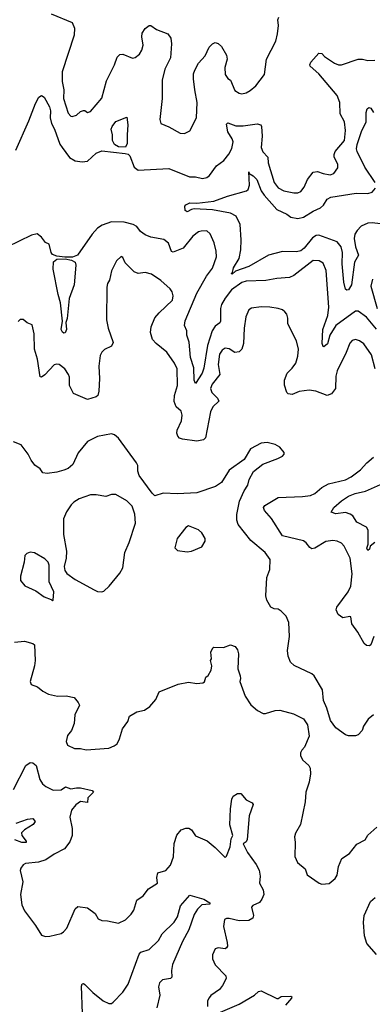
# Model space of a CAD drawing. Extents: x 2057697 to 2160550, y 827490 to 1016834.
# Tile 288 of 509: x 2135660 to 2138176, y 906251 to 913276. Entities that reach past the tile are written whole.
import ezdxf

# ---------------------------------------------------------------- set-up
doc = ezdxf.new("R2010")
doc.units = 0

msp = doc.modelspace()

# ---------------------------------------------------------------- linework, layer by layer
at = {"layer": '0CON20XD'}
for points in [[(2135885, 913318.6), (2136035, 913256.2), (2136052.2, 913215), (2136048.5, 913165), (2135962.8, 912905), (2135963.2, 912835), (2135975.2, 912775), (2135973.7, 912715), (2136005, 912608.6), (2136025, 912587.5), (2136035, 912585.8), (2136065, 912594.2), (2136095, 912620), (2136115, 912628.8), (2136125, 912628.8), (2136145, 912613.3), (2136165, 912620), (2136245, 912716.2), (2136279.2, 912840.8), (2136335.4, 912955), (2136355, 913009.2), (2136375, 913028.9), (2136395, 913029.4), (2136465, 913001.4), (2136485, 913007.5), (2136515, 913030.8), (2136532, 913058), (2136541.9, 913095), (2136532.5, 913155), (2136535, 913180), (2136555, 913213.8), (2136584.1, 913235.9), (2136595, 913233.8), (2136636.2, 913206.2), (2136718, 913175), (2136738, 913145), (2136744.2, 913105), (2136735.5, 913004.5), (2136695, 912922.5), (2136677.1, 912845), (2136676.9, 912715), (2136658.8, 912565), (2136667.5, 912535), (2136725, 912511.2), (2136806, 912466), (2136835, 912463.8), (2136875, 912482.5), (2136922.5, 912575), (2136925.5, 912685.5), (2136908.5, 912775), (2136899.4, 912855), (2136901.3, 912888.7), (2136910.6, 912915), (2136935.7, 912965), (2136982.4, 913017.6), (2137010.9, 913079.1), (2137036, 913105), (2137055, 913114.3), (2137077, 913107), (2137100.6, 913085), (2137135, 913022.5), (2137140, 912995), (2137124.3, 912935), (2137125.8, 912885), (2137145, 912856.2), (2137165, 912843.8), (2137195, 912771.2), (2137225, 912751.2), (2137245, 912748), (2137275, 912754), (2137305, 912770), (2137344, 912805), (2137406.7, 912885), (2137421.2, 912995), (2137486.6, 913123.4), (2137500, 913175), (2137506.9, 913235), (2137502.9, 913275), (2137510, 913295)], [(2135633.6, 912346.4), (2135726, 912555), (2135772.3, 912677.7), (2135796.2, 912723.8), (2135815, 912736.2), (2135835, 912723.8), (2135873.2, 912655), (2135878.8, 912625), (2135876.7, 912575), (2135886.4, 912535), (2135907.3, 912495), (2135947.1, 912387.1), (2135963.5, 912363.5), (2136015, 912292.9), (2136055, 912269.2), (2136105, 912260.8), (2136142.8, 912267.2), (2136205, 912323.3), (2136245, 912339.5), (2136411.9, 912321.9), (2136435, 912315.6), (2136445, 912305.7), (2136477.1, 912225), (2136505, 912201.5), (2136725, 912214.2), (2136872.5, 912155), (2136915, 912154.4), (2136965, 912141.9), (2136995, 912149.4), (2137015.4, 912164.6), (2137065, 912233.8), (2137117.7, 912272.3), (2137152.6, 912317.4), (2137173.8, 912356.2), (2137183.8, 912405), (2137176.6, 912426.6), (2137144.5, 912475), (2137135, 912530), (2137145, 912541.2), (2137201.9, 912518.1), (2137255, 912517.7), (2137355, 912533.8), (2137380, 912525), (2137385.7, 912515), (2137390, 912445), (2137382.9, 912365), (2137394.2, 912334.2), (2137431.5, 912295), (2137433.2, 912255), (2137475.4, 912115), (2137505, 912076.1), (2137545, 912054.6), (2137615, 912040), (2137645, 912041.4), (2137665, 912051.4), (2137689.1, 912080.9), (2137712.5, 912135), (2137755, 912188), (2137785, 912193.1), (2137825, 912177.8), (2137875, 912169.4), (2137900.6, 912179.4), (2137930.9, 912219.1), (2137931.1, 912245), (2137903.5, 912295), (2137903.3, 912315), (2137910.6, 912335), (2137976.9, 912415), (2137985.3, 912485), (2137976.4, 912546.4), (2137945.5, 912605), (2137945.4, 912685), (2137925.4, 912735), (2137795, 912889.1), (2137732.5, 912945), (2137730, 912955), (2137737, 912973), (2137795, 913038), (2137815, 913034), (2137835, 913012.5), (2137905.4, 912965.4), (2137935, 912954.5), (2137955, 912954.5), (2138075, 912994.4), (2138105, 912995.6), (2138145, 912984.3), (2138195, 912987.5)], [(2138196, 912115), (2138123.3, 912225), (2138068.5, 912335), (2138063.9, 912355), (2138067.7, 912385), (2138100.8, 912485), (2138132.9, 912545), (2138132.9, 912615), (2138139.3, 912640.7), (2138150.7, 912649.3), (2138165.8, 912645.8), (2138184.2, 912615)], [(2136415, 912367.5), (2136365, 912368.8), (2136336.7, 912385), (2136322.5, 912415), (2136323.3, 912455), (2136313.8, 912495), (2136320, 912515), (2136345, 912550), (2136425, 912580), (2136432.5, 912525), (2136426, 912455), (2136428, 912392), (2136415, 912367.5)], [(2138235, 911820.7), (2138175, 911827.2), (2138145, 911823.9), (2138097.1, 911802.9), (2138067.4, 911772.6), (2138051, 911745), (2138047.1, 911715), (2138056.8, 911655), (2138076.4, 911595), (2138049.4, 911545), (2138026.7, 911383.3), (2138005, 911349.2), (2137995, 911345.8), (2137984, 911354), (2137972.9, 911402.9), (2137961.1, 911535), (2137964.3, 911615), (2137954.2, 911655), (2137925, 911690), (2137795, 911739.4), (2137775, 911736.3), (2137749.2, 911720.8), (2137690, 911645), (2137665, 911627.9), (2137635, 911620.7), (2137535, 911621.1), (2137435, 911596.1), (2137295, 911514.2), (2137199.2, 911480.8), (2137175, 911460), (2137170, 911465), (2137178.3, 911471.7), (2137185.6, 911505), (2137226.8, 911573.2), (2137237.5, 911635), (2137240.4, 911705), (2137232.1, 911815), (2137205.6, 911875), (2137164.7, 911894.7), (2137035, 911919.2), (2136904.4, 911925.6), (2136885, 911922.5), (2136855, 911906.2), (2136841.2, 911915), (2136838, 911945), (2136845, 911956.2), (2136875, 911968.8), (2136925, 911966.4), (2137045, 911981.6), (2137143.2, 912016.8), (2137278.6, 912055), (2137289.6, 912065), (2137299.2, 912095), (2137295, 912190), (2137298.3, 912178.3), (2137325, 912163.1), (2137351.1, 912135), (2137383.8, 912055), (2137403.7, 912023.7), (2137495, 911920.8), (2137565, 911888.2), (2137595, 911867.7), (2137645, 911857.1), (2137685, 911866.6), (2137755, 911910), (2137807, 911933), (2137827.2, 911952.8), (2137854.2, 911995.8), (2137880.7, 912009.3), (2138061.2, 912038.8), (2138145, 912036.2), (2138175, 912045.6), (2138199.1, 912075)], [(2138205, 911068.2), (2138134, 911154), (2138075.9, 911195.9), (2138055, 911196.4), (2137915.5, 911094.5), (2137872.9, 911025), (2137856.3, 910963.7), (2137831.2, 910941.2), (2137824.5, 910944.5), (2137818.5, 910965), (2137823.3, 911065), (2137858.2, 911165), (2137864.6, 911225), (2137846, 911486), (2137825, 911540), (2137795.7, 911555.7), (2137755, 911558.6), (2137615, 911450.6), (2137585, 911435.6), (2137495, 911430), (2137415.5, 911415.5), (2137275, 911410), (2137245, 911401.1), (2137172, 911348), (2137125, 911288.5), (2137100.9, 911245), (2137091.8, 911215), (2137093.1, 911125), (2137086.9, 911113.1), (2137055, 911090.5), (2137033.6, 911055), (2136998.9, 910951.1), (2136975, 910790), (2136960.9, 910755), (2136915, 910680), (2136903.8, 910705), (2136903.1, 910793.1), (2136878.7, 910865), (2136870, 910975), (2136853.5, 911025), (2136851.6, 911055), (2136835.2, 911095), (2136841.5, 911128.5), (2136924.5, 911324.5), (2136993.8, 911446.2), (2137035, 911504.4), (2137064.4, 911584.4), (2137061.5, 911625), (2137046.5, 911685), (2137018.5, 911748.5), (2136995, 911768.9), (2136955, 911768.2), (2136935, 911761.8), (2136895, 911732.5), (2136825.7, 911645), (2136755, 911616.9), (2136743.1, 911623.1), (2136721.2, 911681.2), (2136688, 911708), (2136595.3, 911725.3), (2136555, 911740.9), (2136522.9, 911765), (2136495, 911800), (2136468.8, 911815), (2136405, 911831.8), (2136315, 911832.7), (2136249.5, 911810.5), (2136215, 911788.1), (2136176.7, 911745), (2136073.3, 911596.7), (2136037.3, 911582.7)], [(2136037.3, 911582.7), (2135981.2, 911581.2), (2135925, 911588.9), (2135895, 911600.8), (2135884.7, 911614.7), (2135869.2, 911675), (2135845, 911686.7), (2135815.8, 911725), (2135785, 911747.1), (2135745, 911738), (2135567.9, 911652.1)], [(2138195.4, 910785.4), (2138170, 910885), (2138114.4, 910964.4), (2138085, 910985.8), (2138055, 910994), (2138033.4, 910986.6), (2138015, 910968.8), (2137989.5, 910900.5), (2137925, 910770), (2137916.2, 910733.8), (2137912.2, 910645), (2137885, 910605.8), (2137855, 910594.4), (2137773.3, 910625), (2137725, 910632.3), (2137655, 910623.1), (2137605, 910601.8), (2137575.7, 910605.7), (2137566.2, 910615), (2137548.9, 910668.9), (2137549.1, 910705), (2137567.8, 910755), (2137605, 910788.6), (2137630, 910825), (2137645.5, 910874.5), (2137649.2, 910925), (2137635.7, 910985), (2137573.9, 911106.1), (2137572.3, 911147.7), (2137566, 911175), (2137552.7, 911192.7), (2137535, 911206), (2137505, 911215.8), (2137445, 911225.6), (2137382.8, 911227.2), (2137315, 911217.5), (2137293.9, 911206.1), (2137273.7, 911156.3), (2137261.2, 911075), (2137257.5, 910965), (2137244.4, 910925), (2137225, 910905.6), (2137195, 910900.6), (2137155, 910926.7), (2137125, 910931.9), (2137105, 910918.6), (2137085, 910888.8), (2137076.1, 910815), (2137086.9, 910745), (2137033.1, 910675), (2137020.4, 910645), (2137030, 910615), (2137071.4, 910575), (2137081.4, 910555), (2137038.8, 910515), (2137022.6, 910477.4), (2136986.6, 910293.4), (2136970.5, 910279.5), (2136925, 910269.7), (2136822.7, 910282.8), (2136801.4, 910291.4), (2136787.8, 910305), (2136780.5, 910325), (2136782.7, 910347.3), (2136813.4, 910415), (2136820.3, 910455), (2136813.1, 910483.1), (2136776, 910515), (2136761.8, 910551.8), (2136764.5, 910595), (2136786.1, 910666.1), (2136782.7, 910785), (2136765.5, 910825), (2136709.1, 910905), (2136634.7, 910964.7), (2136606.5, 910995), (2136593.4, 911045), (2136598, 911085), (2136625, 911148.9), (2136655, 911185.5), (2136749.2, 911275), (2136754, 911305), (2136748, 911335), (2136733.8, 911355), (2136666.2, 911415), (2136599.7, 911459.7), (2136555, 911471.2), (2136505, 911466.2), (2136477.7, 911477.7), (2136412.3, 911542.3), (2136395, 911580), (2136385, 911586.7), (2136351.2, 911555), (2136315.8, 911485), (2136301.7, 911418.3), (2136287, 911393), (2136281.7, 911368.3), (2136280, 911135), (2136290.8, 911075), (2136325.9, 910974.1), (2136315, 910947.5), (2136265, 910922.5), (2136246.7, 910905), (2136235, 910880), (2136225.9, 910804.1), (2136230, 910715), (2136223.9, 910626.1), (2136216.7, 910595), (2136205.9, 910584.1), (2136143.6, 910566.4), (2136045, 910610), (2136015.5, 910665.5), (2136014.5, 910725), (2136007.8, 910745), (2135982.5, 910785), (2135942.5, 910815), (2135925, 910819.2), (2135905, 910812.5), (2135838.3, 910741.7), (2135815, 910726.7), (2135805, 910727.5), (2135787.3, 910855), (2135766.7, 910925), (2135762.5, 911035), (2135748.3, 911098.3), (2135713.9, 911113.9), (2135685, 911137.5), (2135675, 911137.5), (2135663.9, 911136.1), (2135648.3, 911121.7)], [(2135975, 911038.6), (2135965, 911047.1), (2135957.1, 911065), (2135964.5, 911125), (2135951.6, 911255), (2135934.2, 911315), (2135900, 911495), (2135900.9, 911549.1), (2135925, 911566.9), (2135985, 911570), (2136030.4, 911560.4), (2136055.4, 911545.4), (2136061.8, 911525), (2136049.6, 911385), (2136013.8, 911286.2), (2135999.1, 911145), (2135990, 911115), (2135992.9, 911065), (2135985, 911040.8), (2135975, 911038.6)], [(2138176.2, 911423.8), (2138165.4, 911375), (2138211.4, 911215)], [(2138185, 908316.7), (2138147.5, 908285), (2138113.3, 908235), (2138103.3, 908205), (2138075, 908173.3), (2138055, 908166.7), (2138005, 908166.7), (2137985, 908173.3), (2137915, 908223.8), (2137877, 908277), (2137850.8, 908365), (2137827.7, 908417.7), (2137821.2, 908495), (2137760, 908595), (2137745, 908610), (2137618.8, 908668.8), (2137593, 908693), (2137576.2, 908735), (2137570, 908775), (2137585.8, 908875), (2137580, 908975), (2137560.5, 909020.5), (2137525.9, 909055.9), (2137505, 909070), (2137475, 909073.3), (2137451.2, 909085), (2137424.1, 909134.1), (2137416.1, 909166.1), (2137424, 909295), (2137445.8, 909354.2), (2137447.5, 909425), (2137412, 909475), (2137309.1, 909559.1), (2137218.1, 909675), (2137208.5, 909705), (2137210, 909745), (2137229.2, 909840.8), (2137260.5, 909915), (2137286.9, 909955), (2137298, 909995), (2137327.7, 910052.3), (2137394.1, 910105.9), (2137502.5, 910145), (2137535, 910162.5), (2137547.5, 910175), (2137547, 910187), (2137516.7, 910225), (2137482.5, 910245), (2137425, 910259.2), (2137382.5, 910255), (2137307.5, 910215), (2137261.7, 910138.3), (2137155, 910062.5), (2137100, 909975), (2137056, 909945), (2136925, 909899.1), (2136785, 909892.5), (2136682.6, 909897.4), (2136625, 909880), (2136605, 909897.1), (2136513.3, 910025), (2136502.7, 910055), (2136502.2, 910095), (2136494.3, 910115), (2136365, 910290.8), (2136336.2, 910315), (2136315, 910321.9), (2136215, 910302.9), (2136143.2, 910266.8), (2136076.9, 910185), (2136038.1, 910101.9), (2136006, 910075), (2135975, 910061.4), (2135925, 910047.5), (2135855, 910038.8), (2135825, 910043.8), (2135805, 910072.5), (2135768.8, 910098.8), (2135742.7, 910132.7)], [(2135742.7, 910132.7), (2135720, 910175), (2135671.7, 910241.7), (2135615, 910263.3)], [(2138186.7, 908875), (2138165.8, 908815), (2138155, 908808), (2138135, 908811.4), (2138118, 908825), (2138072.9, 908905), (2138028.8, 908965), (2138022.5, 909015), (2138015, 909018.8), (2137965, 909008.8), (2137932.7, 909032.7), (2137917.5, 909065), (2137923.8, 909085), (2138003.6, 909195), (2138022.3, 909235), (2138032, 909322), (2138018.2, 909435), (2137975, 909520), (2137955, 909541.4), (2137925.5, 909555.5), (2137895, 909560.5), (2137845, 909552.7), (2137765, 909504.4), (2137745, 909500.8), (2137730.2, 909510.2), (2137704.6, 909544.6), (2137685, 909557.5), (2137535, 909594.6), (2137457.7, 909717.7), (2137407.1, 909775), (2137400.6, 909795), (2137409.5, 909810.5), (2137505, 909867.8), (2137676.9, 909873.1), (2137735, 909882.1), (2137765, 909895.6), (2137815, 909938.5), (2137864.2, 909964.2), (2137985, 909993.8), (2138025.3, 910014.7), (2138090.8, 910065), (2138135.8, 910115), (2138185, 910154.2)], [(2138195, 909546.5), (2138160.6, 909519.4), (2138155, 909497.5), (2138145, 909488.8), (2138136, 909505), (2138145.9, 909534.1), (2138146.7, 909606.7), (2138147.1, 909635), (2138134.2, 909654.2), (2138065, 909691.2), (2138036, 909735), (2138018.3, 909748.3), (2137985, 909760), (2137915, 909750), (2137883.1, 909763.1), (2137902.5, 909795), (2137955, 909842.3), (2138005, 909876.4), (2138054.8, 909895.2), (2138128.1, 909911.9), (2138235, 909958.8)], [(2136245, 909193.8), (2136260.5, 909199.5), (2136297.5, 909235), (2136375, 909327.5), (2136395.9, 909364.1), (2136410, 909475), (2136440, 909545), (2136485.8, 909685), (2136482.7, 909747.3), (2136462.9, 909805), (2136425, 909844.3), (2136345, 909888), (2136315, 909888.8), (2136275, 909874.2), (2136205.8, 909885.8), (2136165, 909885.8), (2136085, 909858.6), (2136045.5, 909834.5), (2136027.5, 909815), (2135995, 909763.8), (2135973.3, 909715), (2135973.4, 909603.4), (2135994.2, 909485), (2135990.8, 909435), (2135976.2, 909375), (2135981.2, 909345), (2135996.7, 909325), (2136055, 909282), (2136192.5, 909207.5), (2136215, 909196.2), (2136245, 909193.8)], [(2136855, 909478.8), (2136885, 909483.3), (2136960, 909515), (2136982.5, 909555), (2136982.5, 909575), (2136958.8, 909615), (2136935.6, 909635.6), (2136865, 909663.8), (2136845, 909653.3), (2136782.5, 909575), (2136766.7, 909506.7), (2136785, 909490), (2136855, 909478.8)], [(2135895, 909130), (2135900, 909135), (2135902.5, 909195), (2135870, 909265), (2135870, 909385), (2135863.3, 909405), (2135840.5, 909430.5), (2135765, 909473.3), (2135735, 909477.5), (2135711.7, 909468.3), (2135697, 909453), (2135692, 909405), (2135666.2, 909305), (2135666.7, 909275), (2135695.9, 909235.9), (2135775, 909201.2), (2135835, 909157.5), (2135885, 909140), (2135895, 909130)], [(2135624.1, 908835.9), (2135695, 908840.8), (2135755, 908825.8), (2135765, 908816.7), (2135770.9, 908705), (2135765.5, 908665), (2135734.2, 908555), (2135742.3, 908532.3), (2135786.7, 908515), (2135825, 908484), (2135865, 908464), (2135930.3, 908450.3), (2135992.3, 908452.3), (2136048.8, 908438.8), (2136078, 908405), (2136086.2, 908385), (2136054.3, 908315.7), (2136048, 908255), (2136030, 908205), (2136000.7, 908169.3), (2135992.5, 908125), (2136000.7, 908100.7), (2136050, 908075), (2136095, 908076.2), (2136135, 908066.2), (2136295, 908078), (2136335, 908094), (2136355, 908110), (2136372.5, 908145), (2136393.4, 908216.6), (2136430.7, 908269.3), (2136444.1, 908305.9), (2136495, 908337.5), (2136550.7, 908349.3), (2136587.5, 908375), (2136632.5, 908425), (2136655, 908480), (2136790, 908535), (2136865, 908550), (2136925, 908540), (2136966.4, 908543.6), (2136979.3, 908550.7), (2136987.5, 908585), (2137005, 908597.5), (2137026.2, 908635), (2137030, 908665), (2137022.5, 908705), (2137027.5, 908715), (2137023.6, 908763.6), (2137037.5, 908795), (2137045, 908800), (2137115, 908796.7), (2137165, 908816.7), (2137197.5, 908805), (2137215, 908780), (2137221.7, 908751.7), (2137216.2, 908645), (2137233.3, 908595), (2137236.2, 908575), (2137230, 908555), (2137269.3, 908449.3), (2137308.3, 908388.3), (2137356.4, 908346.4), (2137397, 908327), (2137415, 908326.7), (2137482.3, 908347.7), (2137515, 908348.8), (2137614.1, 908324.1), (2137685, 908286.7), (2137713.3, 908245), (2137726.4, 908163.6), (2137692.5, 908085), (2137672.5, 908065), (2137662.5, 908045), (2137662.5, 908025), (2137677.5, 907995), (2137723.8, 907955), (2137732, 907935), (2137735.8, 907895), (2137725.8, 907835), (2137702.5, 907765), (2137698, 907695), (2137663.8, 907535), (2137627, 907473), (2137620, 907445), (2137626, 907405), (2137623.3, 907305), (2137642.5, 907262.5), (2137696.9, 907216.9), (2137710, 907175), (2137797.5, 907115), (2137815, 907108.8), (2137867.3, 907112.7), (2137911.2, 907148.8), (2137925, 907172.5), (2137935.8, 907235), (2137959.7, 907290.3), (2138013.9, 907326.1), (2138065, 907392.5), (2138125.9, 907424.1), (2138145, 907457.5), (2138207.5, 907515)], [(2135615.4, 907784.6), (2135704.6, 907955.4), (2135735, 907976.2), (2135755, 907974.2), (2135778.6, 907955), (2135803.6, 907855), (2135821.9, 907825), (2135845.8, 907805), (2135899.6, 907779.6), (2135955, 907782.2), (2135988, 907802), (2136025, 907789.4), (2136065, 907796.2), (2136095, 907794.4), (2136176.4, 907776.4), (2136187.5, 907765), (2136146.7, 907725), (2136145, 907690), (2136095, 907698), (2136061.4, 907675), (2136028.9, 907635), (2136018.9, 907585), (2136035.4, 907505), (2136034, 907455), (2136018.7, 907411.3), (2135979.3, 907360.7), (2135905, 907322.3), (2135847.4, 907282.6), (2135794.5, 907264.5), (2135702.5, 907255), (2135685, 907246.7), (2135667.7, 907222.3), (2135664, 907205), (2135681.4, 907125), (2135665.5, 907035), (2135675, 906960), (2135695, 906918.8), (2135773, 906813), (2135815, 906743.8), (2135845, 906733.8), (2135875, 906736.2), (2135955, 906756.2), (2135972.3, 906767.7), (2135996.7, 906795), (2136055, 906932.5), (2136075, 906948.8), (2136145, 906940), (2136199.5, 906899.5), (2136220, 906860), (2136245, 906848), (2136285.9, 906845.9), (2136365, 906828.8), (2136415, 906853.3), (2136455, 906893.3), (2136475, 906923.3), (2136496.2, 906995), (2136540, 907025), (2136580, 907075), (2136643.8, 907115), (2136639.1, 907155), (2136645, 907188), (2136703.3, 907206.7), (2136735, 907242.9), (2136757, 907303), (2136762, 907398), (2136782.1, 907457.9), (2136812.5, 907495), (2136845, 907508.8), (2136867.7, 907507.7), (2136885, 907496.7), (2136915, 907454), (2136996.6, 907416.6), (2137055, 907370), (2137125, 907297.5), (2137135, 907307.5), (2137162.9, 907375), (2137168, 907432), (2137180, 907455), (2137160.3, 907530.3), (2137163.6, 907646.4), (2137173.3, 907715), (2137183.5, 907735), (2137215, 907754.4), (2137237.5, 907755), (2137275, 907709.2), (2137318.3, 907688.3), (2137326.2, 907676.2), (2137296.7, 907595), (2137283.6, 907426.4), (2137275, 907410), (2137253.8, 907395), (2137284.6, 907335), (2137348, 907248), (2137368.2, 907208.2), (2137376, 907165), (2137371.9, 907115), (2137396.7, 907066.7), (2137400.9, 907035), (2137388.6, 907001.4), (2137371.9, 906978.1), (2137323.9, 906956.1), (2137312.9, 906945), (2137327.5, 906885), (2137324, 906865), (2137295, 906849.5), (2137225, 906847.5), (2137155, 906862.9), (2137135, 906862.5), (2137122, 906855), (2137114.4, 906805), (2137141.2, 906691.2), (2137142, 906665), (2137136.7, 906653.3), (2137125, 906646.9), (2137075.7, 906654.3), (2137054.4, 906645.6), (2137036.7, 906605), (2137036.4, 906576.4), (2137055, 906533.3), (2137131.2, 906455), (2137133.8, 906435), (2137108, 906385), (2137085, 906356.7), (2137025, 906313.3), (2137012.7, 906297.3), (2137001.2, 906275), (2137000, 906235)], [(2135635, 907543.8), (2135715, 907572.3), (2135755, 907575.7), (2135771.4, 907555), (2135757.1, 907535), (2135694.3, 907495.7), (2135673.8, 907475), (2135676.2, 907455), (2135707.1, 907415), (2135705.8, 907405), (2135675.4, 907404.6), (2135625, 907423.3)], [(2136107.1, 906185), (2136100.3, 906379.7), (2136105, 906396.7), (2136115, 906398.8), (2136125, 906392.5), (2136182, 906335), (2136256.7, 906275), (2136295, 906256.2), (2136315, 906256.7), (2136326.7, 906265), (2136395, 906337.5), (2136433.6, 906395), (2136511.6, 906608.4), (2136525, 906621.9), (2136585, 906641.9), (2136650.5, 906705), (2136677.3, 906752.7), (2136763.1, 906836.9), (2136785, 906876), (2136807.6, 906952.4), (2136875, 907030), (2136975, 907000.5), (2137016, 906975), (2137017.5, 906965), (2136960.5, 906959.5), (2136929.3, 906930.7), (2136905, 906892.5), (2136867, 906783), (2136821.5, 906698.5), (2136750.9, 906535), (2136742.8, 906492.8), (2136746, 906445), (2136735, 906434.3), (2136680, 906425), (2136658.1, 906405), (2136651.1, 906375), (2136659.1, 906315), (2136638.9, 906225)], [(2138206.1, 906606.1), (2138137.5, 906685), (2138119.7, 906739.7), (2138112.5, 906835), (2138117.5, 906885), (2138163.3, 906985), (2138196, 907014)], [(2137075, 906188), (2137225, 906251.4), (2137335, 906316), (2137365, 906342), (2137382.7, 906347.3), (2137495, 906293.3), (2137505, 906292.5), (2137525, 906307.5), (2137595, 906310), (2137602.5, 906305), (2137600, 906295), (2137556.7, 906245)]]:
    msp.add_lwpolyline(points, dxfattribs=at)

doc.saveas('drawing.dxf')
